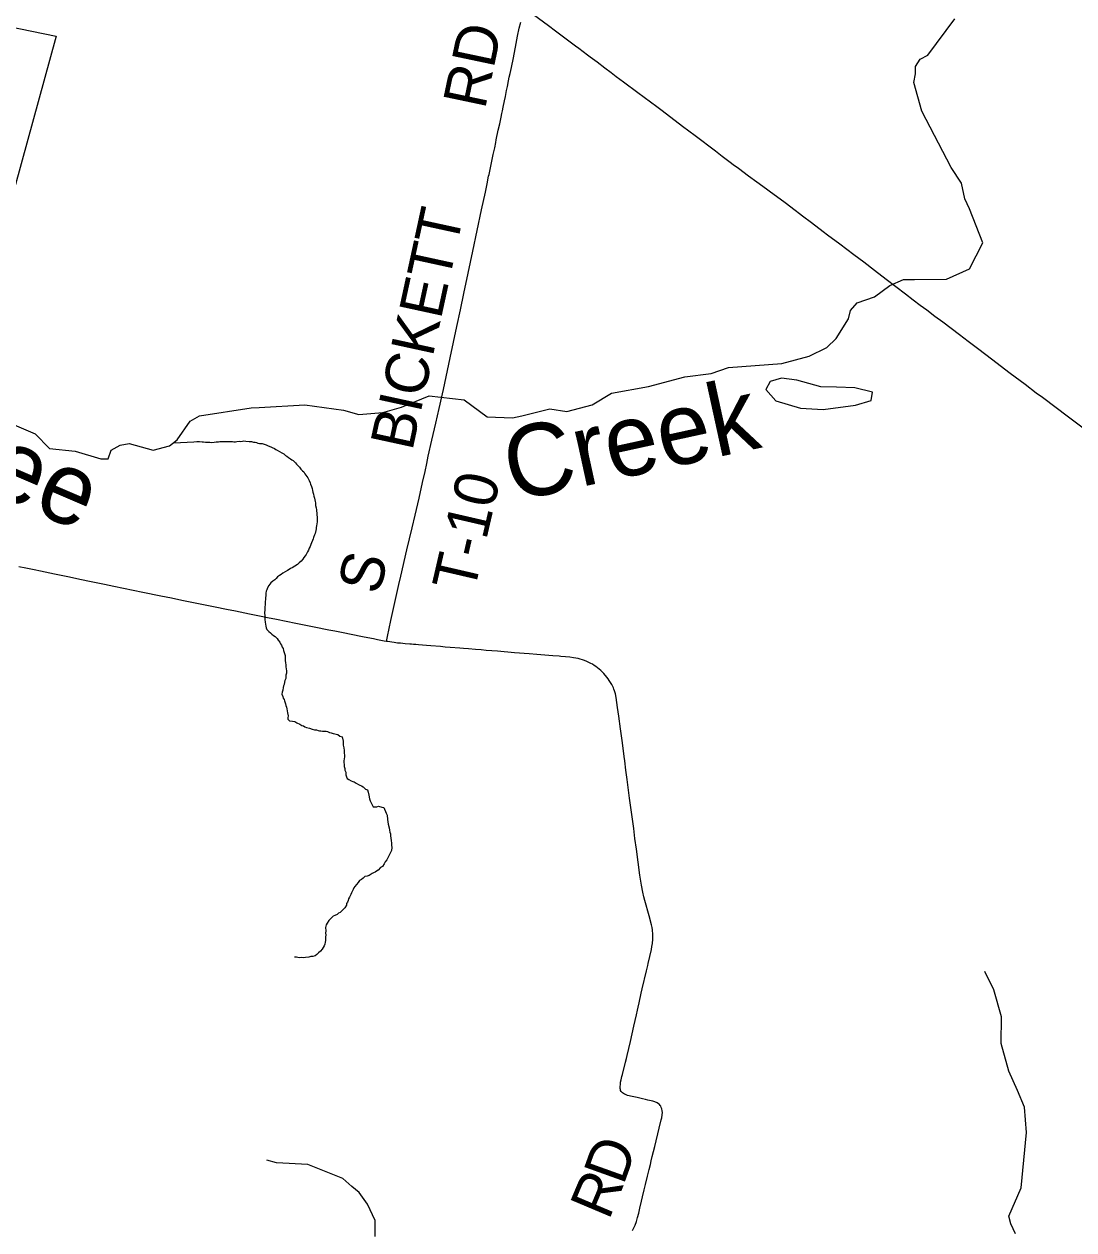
# Model space of a CAD drawing. Extents: x 1410790 to 1770854, y 448063 to 770588.
# Drawn here: x 1574248 to 1581547, y 603957 to 612340 of the extents above; entities that cross this region are included whole.
import ezdxf

# ---------------------------------------------------------------- set-up
doc = ezdxf.new("R2010")
doc.units = 0
for name, color, linetype in [('GM_X_Corporation', 7, 'Continuous'), ('GM_X_County_Road', 7, 'Continuous'), ('GM_X_Minor_Lake', 7, 'Continuous'), ('GM_X_Minor_River', 7, 'Continuous'), ('GM_X_Minor_River_Text', 7, 'Continuous'), ('GM_X_Township_Road', 7, 'Continuous'), ('GM_X_Township_Road_Text', 7, 'Continuous')]:
    doc.layers.add(name, color=color, linetype=linetype)

msp = doc.modelspace()

# ---------------------------------------------------------------- linework, layer by layer
at = {"layer": 'GM_X_Corporation'}
msp.add_lwpolyline([(1574133.1, 612325.6), (1574470.9, 612255.9), (1573982.6, 610480.1)], dxfattribs=at)
at = {"layer": 'GM_X_County_Road'}
msp.add_lwpolyline([(1581611.6, 609531.4), (1581509.2, 609608.1), (1581327.9, 609743.6), (1581285.9, 609775), (1581207.3, 609834.2), (1581105.1, 609911.2), (1580974.1, 610009.9), (1580885.5, 610077.7), (1580812.8, 610133.9), (1580751.2, 610180.3), (1580635, 610268.2), (1580581.2, 610307.1), (1580524.1, 610349.9), (1580479.3, 610383.1), (1580429.7, 610420.8), (1580375.2, 610462.8), (1580242.6, 610564.7), (1580161.5, 610626.1), (1580085.9, 610683.8), (1580018.1, 610735.2), (1579918.7, 610810.2), (1579834.5, 610872.7), (1579802.9, 610896.2), (1579721.7, 610957.5), (1579659, 611005.1), (1579638.2, 611021.1), (1579609.3, 611042.7), (1579538.7, 611096.1), (1579428.4, 611178.3), (1579409.8, 611191.7), (1579343.3, 611239.8), (1579284.8, 611282.5), (1579214.3, 611335.1), (1579177.3, 611362.3), (1579156.3, 611378), (1579101.4, 611419.6), (1579054.5, 611455.5), (1578913.2, 611562.2), (1578826.4, 611626.9), (1578683.3, 611736.6), (1578646.7, 611764.3), (1578515.2, 611862.3), (1578415.5, 611937), (1578365.5, 611974.2), (1578328.7, 612001.7), (1578286.7, 612033.1), (1578231.7, 612074.4), (1578184.5, 612109.9), (1578166.1, 612123.6), (1578105.8, 612168.9), (1578082.2, 612186.7), (1577943, 612291), (1577893.7, 612327.5), (1577789.7, 612404.6)], dxfattribs=at)
at = {"layer": 'GM_X_Minor_Lake'}
for points in [[(1579619.7, 609865.1), (1579513.7, 609878.9), (1579435.1, 609854.2), (1579406.1, 609800.5), (1579474.9, 609721.2), (1579646.5, 609670.1), (1579804.7, 609659.3), (1580029.7, 609691.6), (1580138.6, 609723.8), (1580147.5, 609779.8), (1580023.8, 609812), (1579897.6, 609816.2), (1579787.3, 609818.1)], [(1579787.3, 609818.1), (1579619.7, 609865.1)]]:
    msp.add_lwpolyline(points, dxfattribs=at)
at = {"layer": 'GM_X_Minor_River'}
for points in [[(1575881.6, 609674.6), (1576198.7, 609693.2), (1576468.7, 609656.4), (1576574.4, 609626.5), (1576743, 609639.7), (1576872, 609675.6), (1577063.8, 609756.5), (1577307.9, 609728.3), (1577468.3, 609609.2), (1577642.6, 609602.2), (1577709, 609617.1), (1577902.2, 609663.9), (1578022.2, 609645.8), (1578197.4, 609692.9), (1578331.1, 609772.9), (1578588.5, 609820.6), (1578842.2, 609886.4), (1579025.1, 609911.4), (1579146.1, 609953.4), (1579517.5, 609981.1), (1579706.8, 610032), (1579830.1, 610092.1), (1579893.3, 610153.2), (1579979.8, 610290), (1579994.9, 610347.9), (1580039.9, 610401.3), (1580160.9, 610443.3), (1580266.5, 610521.8), (1580363.4, 610564.2), (1580439.6, 610564.9), (1580662.2, 610567.1), (1580821.8, 610638.6), (1580913.1, 610819.5), (1580820.9, 611055.7), (1580788, 611124.5), (1580765.8, 611233.2), (1580693.5, 611342.7), (1580489.7, 611733.3), (1580435, 611934.8), (1580446, 611992.8), (1580446.9, 612044.9), (1580477.9, 612096.5), (1580530.4, 612123.7), (1580719.2, 612377.2)], [(1574161.6, 609561.8), (1574324.8, 609490.8), (1574423.3, 609388.8), (1574603.4, 609369.7), (1574780.9, 609318.5), (1574833, 609317.6), (1574854.1, 609377.4), (1574914.8, 609412.4), (1574979.2, 609423.4), (1575144.8, 609378.4), (1575257.6, 609408.5), (1575312.4, 609449.7), (1575402.8, 609578.5), (1575467.6, 609617.5), (1575827.4, 609671.5), (1575881.6, 609674.6)], [(1575289.2, 609429.5), (1575427.6, 609435.2), (1575449.6, 609437), (1575467.6, 609436.8), (1575485.6, 609436.7), (1575495.6, 609436.6), (1575509.6, 609434.4), (1575525.6, 609432.3), (1575539.6, 609432.2), (1575553.6, 609432.1), (1575569.7, 609433.9), (1575583.7, 609435.8), (1575599.7, 609435.7), (1575609.7, 609437.6), (1575621.7, 609437.5), (1575635.7, 609437.3), (1575645.7, 609437.3), (1575655.7, 609437.2), (1575667.8, 609437.1), (1575683.8, 609436.9), (1575695.8, 609436.8), (1575705.8, 609436.7), (1575717.8, 609436.6), (1575727.8, 609438.5), (1575743.8, 609440.4), (1575753.8, 609438.3), (1575765.8, 609440.2), (1575775.9, 609442.1), (1575789.8, 609440), (1575811.8, 609437.8), (1575827.9, 609437.7), (1575841.8, 609433.5), (1575853.8, 609433.4), (1575863.8, 609431.3), (1575873.8, 609427.3), (1575883.8, 609425.2), (1575903.8, 609423), (1575931.7, 609414.7), (1575945.7, 609408.6), (1575963.6, 609400.4), (1575973.6, 609396.3), (1575987.6, 609388.2), (1575997.5, 609382.1), (1576007.5, 609378), (1576023.4, 609367.8), (1576039.4, 609359.7), (1576053.3, 609351.5), (1576065.2, 609341.4), (1576075.2, 609335.3), (1576085.1, 609327.2), (1576099.1, 609317.1), (1576109, 609311), (1576119, 609304.9), (1576134.9, 609290.7), (1576142.8, 609280.6), (1576152.7, 609268.5), (1576162.6, 609258.4), (1576172.5, 609246.3), (1576182.4, 609234.2), (1576192.4, 609226.1), (1576200.3, 609214), (1576214.2, 609195.8), (1576220.1, 609185.8), (1576229.9, 609167.6), (1576237.8, 609151.5), (1576239.7, 609141.5), (1576245.6, 609125.4), (1576251.5, 609111.3), (1576253.4, 609097.3), (1576255.3, 609085.2), (1576259.2, 609071.2), (1576263.1, 609057.1), (1576267, 609045.1), (1576270.8, 609021), (1576272.7, 609010.9), (1576274.5, 608992.9), (1576278.4, 608976.8), (1576280.3, 608962.8), (1576280.2, 608952.8), (1576282.1, 608942.7), (1576284, 608924.7), (1576285.9, 608914.6), (1576285.8, 608896.6), (1576285.6, 608878.6), (1576283.5, 608864.6), (1576281.4, 608850.6), (1576279.3, 608840.6), (1576279.2, 608830.5), (1576275.1, 608818.5), (1576271, 608798.5), (1576266.9, 608788.6), (1576260.7, 608770.6), (1576258.7, 608760.6), (1576252.6, 608750.6), (1576246.4, 608732.6), (1576242.3, 608722.7), (1576236.2, 608708.7), (1576230.1, 608696.7), (1576224, 608682.7), (1576217.9, 608670.8), (1576207.8, 608652.8)], [(1576207.8, 608652.8), (1576201.7, 608642.8), (1576193.6, 608630.9), (1576185.5, 608618.9), (1576173.3, 608605), (1576161.3, 608595.1), (1576149.2, 608583.2), (1576110.9, 608559.5), (1576100.9, 608555.5), (1576090.8, 608547.6), (1576078.8, 608541.7), (1576062.7, 608531.8), (1576046.6, 608521.9), (1576034.5, 608514), (1576022.5, 608506.1), (1576010.4, 608496.2), (1576000.3, 608486.3), (1575990.2, 608476.3), (1575978.1, 608466.4), (1575964, 608454.5), (1575949.8, 608436.6), (1575939.7, 608420.7), (1575935.6, 608406.7), (1575931.5, 608396.7), (1575929.4, 608382.7), (1575927.3, 608364.7), (1575925.2, 608352.7), (1575925, 608338.7), (1575924.9, 608326.6), (1575924.9, 608316.6), (1575922.8, 608302.6), (1575920.6, 608288.6), (1575920.5, 608276.6), (1575922.4, 608262.5), (1575920.3, 608252.5), (1575922.1, 608220.4), (1575922, 608210.4), (1575921.9, 608200.4), (1575923.8, 608182.3), (1575925.7, 608168.3), (1575927.6, 608154.3), (1575931.5, 608142.2), (1575935.4, 608130.2), (1575949.3, 608116), (1575961.2, 608107.9), (1575969.1, 608097.8), (1575981.1, 608089.7), (1575993, 608081.5), (1576006.9, 608067.4), (1576014.8, 608057.3), (1576026.7, 608043.2), (1576030.6, 608031.1), (1576038.5, 608021), (1576042.5, 608009), (1576048.4, 607998.9), (1576052.3, 607984.8), (1576056.2, 607970.8), (1576062, 607950.7), (1576063.8, 607930.6), (1576063.7, 607914.6), (1576065.6, 607898.6), (1576067.5, 607884.5), (1576067.4, 607874.5), (1576069.2, 607856.4), (1576071.2, 607846.4), (1576071, 607828.4), (1576066.9, 607812.4), (1576066.8, 607802.4), (1576066.7, 607790.3), (1576060.6, 607776.4), (1576058.5, 607764.4), (1576056.4, 607748.3), (1576052.3, 607738.4), (1576048.2, 607728.4), (1576046, 607710.4), (1576041.9, 607694.4), (1576039.8, 607682.4), (1576045.7, 607666.3), (1576049.6, 607654.2), (1576055.5, 607644.2), (1576057.4, 607634.1), (1576065.3, 607614), (1576067.2, 607602), (1576071.1, 607591.9), (1576075, 607579.9), (1576076.9, 607565.8), (1576078.8, 607551.8), (1576082.6, 607531.7), (1576082.5, 607517.7), (1576082.4, 607507.7), (1576092.3, 607495.5), (1576114.3, 607493.4), (1576130.3, 607491.2), (1576144.3, 607481.1), (1576164.2, 607472.9), (1576178.1, 607464.7), (1576190.1, 607460.6), (1576200.1, 607454.5), (1576210.1, 607450.4), (1576232, 607444.2), (1576250, 607438.1)], [(1576250, 607438.1), (1576266, 607433.9), (1576280, 607433.8), (1576291.9, 607429.7), (1576301.9, 607427.6), (1576311.9, 607425.5), (1576321.9, 607425.4), (1576333.9, 607423.3), (1576347.9, 607423.2), (1576357.9, 607421.1), (1576371.9, 607415), (1576381.9, 607412.9), (1576395.8, 607408.8), (1576407.8, 607406.6), (1576417.8, 607402.5), (1576429.8, 607400.4), (1576443.7, 607390.3), (1576459.7, 607384.1), (1576465.4, 607354), (1576467.2, 607328), (1576471.1, 607307.9), (1576472.9, 607289.8), (1576472.8, 607271.8), (1576474.7, 607257.8), (1576474.6, 607245.8), (1576472.5, 607231.7), (1576470.3, 607217.7), (1576470.3, 607207.7), (1576472.1, 607189.7), (1576474, 607179.6), (1576477.9, 607165.6), (1576477.8, 607153.5), (1576483.7, 607139.5), (1576485.6, 607121.4), (1576489.5, 607107.3), (1576493.4, 607095.3), (1576505.3, 607087.2), (1576521.3, 607079), (1576533.2, 607074.9), (1576543.2, 607072.8), (1576557.1, 607062.7), (1576573.1, 607052.5), (1576583, 607048.4), (1576593, 607044.3), (1576605, 607036.2), (1576620.9, 607022), (1576634.8, 607015.9), (1576640.7, 606999.8), (1576644.5, 606979.8), (1576650.3, 606953.7), (1576654.2, 606939.6), (1576675.9, 606899.3), (1576699.9, 606899.1), (1576712, 606903), (1576733.9, 606896.8), (1576747.9, 606894.7), (1576765.6, 606854.5), (1576771.5, 606840.4), (1576775.3, 606810.3), (1576779, 606778.2), (1576786.8, 606752.1), (1576788.7, 606736), (1576790.5, 606722), (1576794.4, 606709.9), (1576796.3, 606695.9), (1576798.2, 606679.8), (1576800.1, 606663.8), (1576801.9, 606645.8), (1576801.8, 606631.7), (1576803.7, 606615.7), (1576801.5, 606595.7), (1576795.4, 606579.7), (1576789.3, 606567.7), (1576769, 606529.8), (1576758.9, 606515.9), (1576750.7, 606501.9), (1576738.6, 606484), (1576726.5, 606476.1), (1576708.4, 606458.2), (1576698.3, 606450.3), (1576688.2, 606444.4), (1576678.2, 606438.4), (1576668.1, 606434.5), (1576646, 606420.7), (1576632, 606416.8), (1576617.9, 606412.9), (1576605.9, 606403), (1576593.8, 606393.1), (1576579.7, 606385.2), (1576569.6, 606373.3), (1576559.5, 606359.3), (1576547.3, 606345.4), (1576539.3, 606335.4), (1576535.2, 606323.5), (1576531.1, 606313.5), (1576525, 606301.5), (1576518.9, 606289.5), (1576514.8, 606279.6), (1576510.7, 606269.6), (1576502.6, 606257.6), (1576500.5, 606247.6)], [(1576500.5, 606247.6), (1576496.4, 606235.6), (1576490.3, 606225.7), (1576488.2, 606213.7), (1576478.1, 606195.7), (1576468, 606185.8), (1576445.8, 606163.9), (1576433.8, 606158), (1576423.7, 606150.1), (1576407.6, 606142.2), (1576397.6, 606138.3), (1576379.4, 606122.4), (1576367.3, 606108.5), (1576355.2, 606088.6), (1576347.1, 606078.6), (1576342.9, 606058.6), (1576344.7, 606036.6), (1576342.6, 606020.6), (1576344.5, 606008.5), (1576342.4, 605992.5), (1576344.3, 605982.5), (1576344.2, 605968.4), (1576340.1, 605956.5), (1576338, 605944.5), (1576333.9, 605932.5), (1576319.7, 605908.5), (1576309.6, 605894.6), (1576295.5, 605882.7), (1576283.3, 605870.8), (1576271.3, 605862.9), (1576255.2, 605857), (1576241.2, 605857.1), (1576227.2, 605853.2), (1576203.1, 605851.4), (1576189.1, 605849.6), (1576179.1, 605849.7), (1576159.1, 605847.8), (1576141.1, 605852), (1576127.1, 605854.1)], [(1581142.1, 603929.9), (1581109.2, 603998.6), (1581094.1, 604053), (1581179.7, 604250), (1581218.3, 604634.3), (1581203.3, 604811), (1581155.2, 604926.1), (1581095.3, 605059.5), (1581042.5, 605252.9), (1581043.6, 605439.3), (1580990.7, 605626.7), (1580928.7, 605754.1)], [(1576689.3, 603912), (1576689.1, 604022.2), (1576634.9, 604135.5), (1576578.2, 604216.6), (1576526.8, 604259.6), (1576463.6, 604314.8), (1576220.6, 604411.2), (1576002.3, 604423), (1575936.5, 604442.2)]]:
    msp.add_lwpolyline(points, dxfattribs=at)
at = {"layer": 'GM_X_Township_Road'}
for points in [[(1576766.6, 608048.7), (1576773.9, 608081.9), (1576798.7, 608194.1), (1576853.8, 608444), (1576867.2, 608501.5), (1576909.2, 608683.7), (1576945.3, 608837), (1576965.7, 608926.5), (1576994, 609044.5), (1577018.6, 609153.2), (1577035.2, 609230.1), (1577047.2, 609284.6), (1577058.1, 609335.9), (1577083.2, 609447.7), (1577109.4, 609565.8), (1577133.2, 609668.4), (1577162.9, 609800.3), (1577211.2, 610020.3), (1577257.3, 610238.5), (1577282.1, 610354), (1577305.8, 610466.4), (1577335.1, 610607.7), (1577367.1, 610761.9), (1577428.2, 611047.4), (1577455.7, 611172.3), (1577467.6, 611230), (1577477.8, 611281.5), (1577480.4, 611294.3), (1577509.6, 611432.1), (1577519.7, 611480.2), (1577526.9, 611515.6), (1577530.8, 611534.9), (1577545, 611602.2), (1577554.4, 611646.9), (1577563.7, 611691.7), (1577569.1, 611717.2), (1577573, 611736.5), (1577578.5, 611762.1), (1577587.9, 611806.8), (1577593.8, 611835.8), (1577602.5, 611877.4), (1577608.3, 611906.3), (1577616.1, 611944.8), (1577621.5, 611970.5), (1577626.8, 611996), (1577635.9, 612038), (1577649.5, 612105.1), (1577668.9, 612203.9), (1577679.2, 612256.9), (1577690.9, 612312.3), (1577700.7, 612354.1)], [(1576766.6, 608048.7), (1576752.3, 608050.9), (1576704, 608059.9), (1576676.4, 608065.4), (1576637.4, 608072.9), (1576601.5, 608080.1), (1576455, 608109.4), (1576408, 608118.4), (1576366, 608126.9), (1576265, 608146.9), (1576137, 608171.9), (1576003.1, 608199.4), (1575940.1, 608212.9), (1575884.6, 608223.8), (1575815.6, 608238.4), (1575716.7, 608258.3), (1575654.7, 608270.3), (1575575.7, 608285.8), (1575367.6, 608328.4), (1575343.7, 608333.3), (1575273.3, 608348.3), (1575199.3, 608363.3), (1575073.1, 608388.3), (1574870.8, 608429.2), (1574806.6, 608442.9), (1574691.3, 608467.3), (1574613.5, 608483.3), (1574563, 608494.7), (1574460, 608516.3), (1574362.3, 608535.9), (1574317.3, 608544.9), (1574259.5, 608557.1), (1574211.4, 608567.2)], [(1578269.6, 607833.8), (1578258.2, 607845.3), (1578235, 607865), (1578222.5, 607873.9), (1578212.5, 607881), (1578199.5, 607888.9), (1578187.3, 607895.7), (1578175, 607901.9), (1578160, 607908.9), (1578144.5, 607915.4), (1578130.5, 607920.4), (1578115, 607924.9), (1578101, 607928.9), (1578084.5, 607932.4), (1578068, 607934.9), (1578042.1, 607938), (1578012.9, 607940.9), (1577980.3, 607943.9), (1577967.2, 607944.9), (1577925, 607949), (1577813.9, 607958.1), (1577758.4, 607962.2), (1577656.9, 607969.7), (1577539.3, 607979.7), (1577460.9, 607986), (1577424.9, 607988.6), (1577385.7, 607991.5), (1577336.6, 607995.5), (1577303.9, 607998.1), (1577277.8, 608000.6), (1577209.2, 608006.3), (1577176.5, 608008.7), (1577144, 608012.2), (1577075.5, 608018), (1577046.1, 608019.7), (1576990.8, 608024.4), (1576971.4, 608026.3), (1576955.2, 608027.3), (1576942.4, 608028.6), (1576929.6, 608029.6), (1576897.8, 608032), (1576879.9, 608033.4), (1576863.8, 608034.9), (1576842.9, 608037), (1576820.3, 608040.5), (1576775, 608047.4), (1576766.6, 608048.7)], [(1578478.4, 603953.5), (1578487.4, 603971), (1578495.9, 603990.5), (1578504.9, 604014.5), (1578513.9, 604044.5), (1578521.9, 604074.4), (1578529.9, 604107.9), (1578540.9, 604155.9), (1578548.4, 604186.9), (1578559.9, 604235.4), (1578569.4, 604273.9), (1578582.3, 604329.7), (1578593.6, 604377.5), (1578602.3, 604412.4), (1578608.6, 604437.9), (1578615.6, 604466.6), (1578633.1, 604536.7), (1578664.3, 604664.1), (1578678.3, 604721.3), (1578682.1, 604737.3), (1578684.9, 604756.4), (1578685.8, 604772.2), (1578684.9, 604784.6), (1578681.7, 604799.7), (1578678.4, 604807.7), (1578674, 604816.8), (1578670.4, 604822.2), (1578665.4, 604828.3), (1578658.2, 604834.5), (1578648.9, 604840.8), (1578633.9, 604847.7), (1578620.4, 604851.7), (1578585.4, 604859.7), (1578569.4, 604863.3), (1578547.9, 604868.2), (1578509.4, 604876.7), (1578474.9, 604884.2), (1578442.9, 604892.2), (1578434.9, 604895.2), (1578428.9, 604897.7), (1578421.4, 604901.2), (1578415.4, 604904.7), (1578408.4, 604909.2), (1578402.9, 604914.2), (1578398.5, 604919.7), (1578395.4, 604925.7), (1578393.9, 604932.7), (1578392.9, 604940.7), (1578392.9, 604953.2), (1578393.9, 604968.7), (1578395.4, 604983.5), (1578399.1, 605000), (1578404.3, 605022.7), (1578408.6, 605038.6), (1578430.2, 605124.2), (1578436.1, 605149.7), (1578440.2, 605168.9), (1578463.2, 605267.8), (1578486.7, 605373.4), (1578505, 605453.3), (1578512.3, 605485.3), (1578516.7, 605504.5), (1578524.3, 605536.4), (1578539.4, 605603.5), (1578545.8, 605632.4), (1578574.8, 605757), (1578583.9, 605795.3), (1578587, 605808.2), (1578609.3, 605907.1), (1578613.4, 605928.4), (1578616.8, 605948.8), (1578619.4, 605977.8), (1578620.1, 606010), (1578617.2, 606042.2), (1578614.9, 606058.4), (1578611, 606077.4), (1578593.9, 606141.4), (1578564.4, 606248), (1578557.6, 606273.5), (1578550, 606305.5), (1578540.3, 606354), (1578529.7, 606422.2), (1578504.8, 606604.3), (1578495.1, 606679.1), (1578486.3, 606747.5), (1578470.9, 606861.2), (1578458.2, 606958.9), (1578441.5, 607089), (1578432.8, 607154), (1578424.1, 607219), (1578420.3, 607248.3), (1578407.5, 607342.5), (1578394.1, 607440.1), (1578382.8, 607528.1), (1578374.4, 607589.7), (1578365.3, 607657.8), (1578359.9, 607683.5), (1578353.7, 607704.7), (1578348.9, 607717), (1578345.2, 607725.5), (1578333.6, 607748.6), (1578316.7, 607776.1), (1578308.5, 607788), (1578299.5, 607799.7), (1578278.7, 607824.5), (1578269.6, 607833.8)]]:
    msp.add_lwpolyline(points, dxfattribs=at)

# ---------------------------------------------------------------- texts
at = {"layer": 'GM_X_Minor_River_Text'}
for s, rotation, p in [('Shawnee', 336.82455, (1572074, 609907.8)), ('Creek', 12.31441, (1577643.9, 609017.4))]:
    msp.add_text(s, height=499.98, rotation=rotation, dxfattribs=at).set_placement(p)
at = {"layer": 'GM_X_Township_Road_Text'}
for s, rotation, p in [('RD', 78.11018, (1577451.9, 611740.7)), ('BICKETT', 77.74222, (1576946.1, 609365.8)), ('T-10', 76.97929, (1577375, 608378)), ('S', 76.50999, (1576717, 608365.9)), ('D', 70.24693, (1578414.5, 604261.9)), ('R', 67.13964, (1578312.4, 604018.6))]:
    msp.add_text(s, height=300, rotation=rotation, dxfattribs=at).set_placement(p)

doc.saveas('drawing.dxf')
